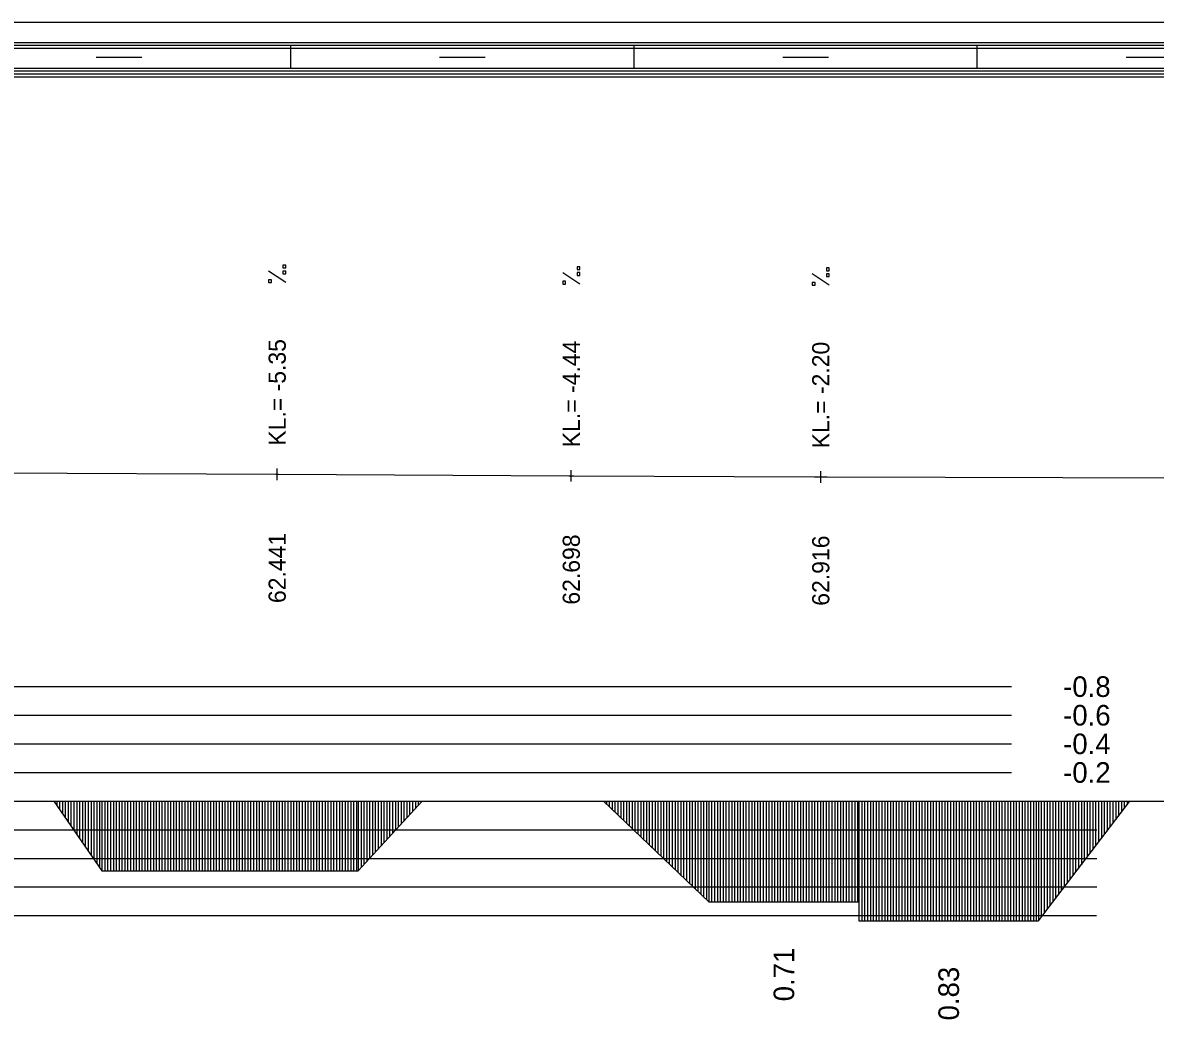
# Model space of a CAD drawing. Extents: x 2 to 10148, y 0 to 380.
# Drawn here: x 6521.6 to 6620.6, y 292.9 to 380 of the extents above; entities that cross this region are included whole.
import ezdxf

# ---------------------------------------------------------------- set-up
doc = ezdxf.new("R2010")
doc.units = 0
for name, color, linetype in [('NIVELETA_CARA', 7, 'Continuous'), ('NIVELETA_TEXT', 7, 'Continuous'), ('RAM', 7, 'Continuous'), ('ZRYCHL_CARA_C', 7, 'Continuous'), ('ZRYCHL_RASTR', 7, 'Continuous'), ('ZRYCHL_TEXT', 7, 'Continuous')]:
    doc.layers.add(name, color=color, linetype=linetype)

msp = doc.modelspace()

# ---------------------------------------------------------------- linework, layer by layer
at = {"layer": 'NIVELETA_CARA'}
for p, q in [((6515.091, 340.688), (6543.696, 340.549)), ((6543.696, 340.549), (6543.818, 340.548)), ((6543.818, 340.048), (6543.818, 341.048)), ((6543.818, 340.548), (6543.941, 340.548)), ((6543.941, 340.548), (6569.292, 340.412)), ((6569.518, 339.911), (6569.518, 340.911)), ((6591.318, 339.814), (6591.318, 340.814)), ((6569.292, 340.412), (6569.518, 340.411)), ((6569.518, 340.411), (6569.745, 340.41)), ((6569.745, 340.41), (6590.759, 340.317)), ((6590.759, 340.317), (6591.318, 340.314)), ((6591.318, 340.314), (6591.878, 340.313)), ((6591.878, 340.313), (6623.097, 340.244))]:
    msp.add_line(p, q, dxfattribs=at)
at = {"layer": 'NIVELETA_TEXT'}
for p, q in [((6544.566, 358.817), (6544.319, 358.817)), ((6544.319, 358.817), (6544.319, 358.574)), ((6544.319, 358.574), (6544.324, 358.569)), ((6544.319, 358.569), (6544.566, 358.569)), ((6544.566, 358.305), (6544.319, 358.305)), ((6544.319, 358.305), (6544.319, 358.063)), ((6544.566, 358.569), (6544.566, 358.817)), ((6544.566, 358.058), (6544.566, 358.305)), ((6570.266, 358.679), (6570.019, 358.679)), ((6570.019, 358.679), (6570.019, 358.436)), ((6570.019, 358.436), (6570.024, 358.432)), ((6570.019, 358.432), (6570.266, 358.432)), ((6570.266, 358.432), (6570.266, 358.679)), ((6592.066, 358.583), (6591.819, 358.583)), ((6591.819, 358.583), (6591.819, 358.34)), ((6591.819, 358.34), (6591.824, 358.335)), ((6591.819, 358.335), (6592.066, 358.335)), ((6592.066, 358.335), (6592.066, 358.583)), ((6544.565, 357.3), (6543.071, 358.291)), ((6543.319, 357.548), (6543.071, 357.548)), ((6543.071, 357.548), (6543.071, 357.305)), ((6543.319, 357.3), (6543.319, 357.548)), ((6544.319, 358.063), (6544.324, 358.058)), ((6544.319, 358.058), (6544.566, 358.058)), ((6570.265, 357.163), (6568.771, 358.154)), ((6569.019, 357.411), (6568.771, 357.411)), ((6568.771, 357.411), (6568.771, 357.168)), ((6569.019, 357.163), (6569.019, 357.411)), ((6570.266, 358.168), (6570.019, 358.168)), ((6570.019, 358.168), (6570.019, 357.925)), ((6570.019, 357.925), (6570.024, 357.92)), ((6570.019, 357.92), (6570.266, 357.92)), ((6570.266, 357.92), (6570.266, 358.168)), ((6592.065, 357.066), (6590.571, 358.057)), ((6590.819, 357.314), (6590.571, 357.314)), ((6590.571, 357.314), (6590.571, 357.071)), ((6590.819, 357.066), (6590.819, 357.314)), ((6592.066, 358.071), (6591.819, 358.071)), ((6591.819, 358.071), (6591.819, 357.828)), ((6591.819, 357.828), (6591.824, 357.824)), ((6591.819, 357.824), (6592.066, 357.824)), ((6592.066, 357.824), (6592.066, 358.071)), ((6543.071, 357.305), (6543.076, 357.3)), ((6543.071, 357.3), (6543.319, 357.3)), ((6568.771, 357.168), (6568.776, 357.163)), ((6568.771, 357.163), (6569.019, 357.163)), ((6590.571, 357.071), (6590.576, 357.066)), ((6590.571, 357.066), (6590.819, 357.066))]:
    msp.add_line(p, q, dxfattribs=at)
at = {"layer": 'RAM'}
for p, q in [((6872.958, 380), (5974.91, 380)), ((6872.958, 378.25), (5974.91, 378.25)), ((6872.958, 378), (5974.91, 378)), ((6872.958, 377.75), (5974.91, 377.75)), ((6545, 376), (6545, 378)), ((6575, 376), (6575, 378)), ((6605, 376), (6605, 378)), ((6528, 377), (6532, 377)), ((6558, 377), (6562, 377)), ((6588, 377), (6592, 377)), ((6618, 377), (6622, 377)), ((6872.958, 376), (5974.91, 376)), ((6872.958, 375.75), (5974.91, 375.75)), ((6872.958, 375.5), (5974.91, 375.5)), ((6872.958, 375.25), (5974.91, 375.25))]:
    msp.add_line(p, q, dxfattribs=at)
at = {"layer": 'ZRYCHL_CARA_C'}
for p, q in [((5974.91, 312), (6872.958, 312)), ((6524.302, 312), (6528.502, 305.919)), ((6524.552, 312), (6524.552, 311.638)), ((6524.802, 312), (6524.802, 311.276)), ((6525.052, 312), (6525.052, 310.914)), ((6525.302, 312), (6525.302, 310.552)), ((6525.552, 312), (6525.552, 310.19)), ((6525.802, 312), (6525.802, 309.828)), ((6526.052, 312), (6526.052, 309.466)), ((6526.302, 312), (6526.302, 309.104)), ((6526.552, 312), (6526.552, 308.742)), ((6526.802, 312), (6526.802, 308.38)), ((6527.052, 312), (6527.052, 308.018)), ((6527.302, 312), (6527.302, 307.656)), ((6527.552, 312), (6527.552, 307.294)), ((6527.802, 312), (6527.802, 306.932)), ((6528.052, 312), (6528.052, 306.57)), ((6528.302, 312), (6528.302, 306.208)), ((6528.502, 312), (6528.502, 305.919)), ((6528.752, 312), (6528.752, 305.919)), ((6529.002, 312), (6529.002, 305.919)), ((6529.252, 312), (6529.252, 305.919)), ((6529.502, 312), (6529.502, 305.919)), ((6529.752, 312), (6529.752, 305.919)), ((6530.002, 312), (6530.002, 305.919)), ((6530.252, 312), (6530.252, 305.919)), ((6530.502, 312), (6530.502, 305.919)), ((6530.752, 312), (6530.752, 305.919)), ((6531.002, 312), (6531.002, 305.919)), ((6531.252, 312), (6531.252, 305.919)), ((6531.502, 312), (6531.502, 305.919)), ((6531.752, 312), (6531.752, 305.919)), ((6532.002, 312), (6532.002, 305.919)), ((6532.252, 312), (6532.252, 305.919)), ((6532.502, 312), (6532.502, 305.919)), ((6532.752, 312), (6532.752, 305.919)), ((6533.002, 312), (6533.002, 305.919)), ((6533.252, 312), (6533.252, 305.919)), ((6533.502, 312), (6533.502, 305.919)), ((6533.752, 312), (6533.752, 305.919)), ((6534.002, 312), (6534.002, 305.919)), ((6534.252, 312), (6534.252, 305.919)), ((6534.502, 312), (6534.502, 305.919)), ((6534.752, 312), (6534.752, 305.919)), ((6535.002, 312), (6535.002, 305.919)), ((6535.252, 312), (6535.252, 305.919)), ((6535.502, 312), (6535.502, 305.919)), ((6535.752, 312), (6535.752, 305.919)), ((6536.002, 312), (6536.002, 305.919)), ((6536.252, 312), (6536.252, 305.919)), ((6536.502, 312), (6536.502, 305.919)), ((6536.752, 312), (6536.752, 305.919)), ((6537.002, 312), (6537.002, 305.919)), ((6537.252, 312), (6537.252, 305.919)), ((6537.502, 312), (6537.502, 305.919)), ((6537.752, 312), (6537.752, 305.919)), ((6538.002, 312), (6538.002, 305.919)), ((6538.252, 312), (6538.252, 305.919)), ((6538.502, 312), (6538.502, 305.919)), ((6538.752, 312), (6538.752, 305.919)), ((6539.002, 312), (6539.002, 305.919)), ((6539.252, 312), (6539.252, 305.919)), ((6539.502, 312), (6539.502, 305.919)), ((6539.752, 312), (6539.752, 305.919)), ((6540.002, 312), (6540.002, 305.919)), ((6540.252, 312), (6540.252, 305.919)), ((6540.502, 312), (6540.502, 305.919)), ((6540.752, 312), (6540.752, 305.919)), ((6541.002, 312), (6541.002, 305.919)), ((6541.252, 312), (6541.252, 305.919)), ((6541.502, 312), (6541.502, 305.919)), ((6541.752, 312), (6541.752, 305.919)), ((6542.002, 312), (6542.002, 305.919)), ((6542.252, 312), (6542.252, 305.919)), ((6542.502, 312), (6542.502, 305.919)), ((6542.752, 312), (6542.752, 305.919)), ((6543.002, 312), (6543.002, 305.919)), ((6543.252, 312), (6543.252, 305.919)), ((6543.502, 312), (6543.502, 305.919)), ((6543.752, 312), (6543.752, 305.919)), ((6544.002, 312), (6544.002, 305.919)), ((6544.252, 312), (6544.252, 305.919)), ((6544.502, 312), (6544.502, 305.919)), ((6544.752, 312), (6544.752, 305.919)), ((6545.002, 312), (6545.002, 305.919)), ((6545.252, 312), (6545.252, 305.919)), ((6545.502, 312), (6545.502, 305.919)), ((6545.752, 312), (6545.752, 305.919)), ((6546.002, 312), (6546.002, 305.919)), ((6546.252, 312), (6546.252, 305.919)), ((6546.502, 312), (6546.502, 305.919)), ((6546.752, 312), (6546.752, 305.919)), ((6547.002, 312), (6547.002, 305.919)), ((6547.252, 312), (6547.252, 305.919)), ((6547.502, 312), (6547.502, 305.919)), ((6547.752, 312), (6547.752, 305.919)), ((6548.002, 312), (6548.002, 305.919)), ((6548.252, 312), (6548.252, 305.919)), ((6548.502, 312), (6548.502, 305.919)), ((6548.752, 312), (6548.752, 305.919)), ((6549.002, 312), (6549.002, 305.919)), ((6549.252, 312), (6549.252, 305.919)), ((6549.502, 312), (6549.502, 305.919)), ((6549.752, 312), (6549.752, 305.919)), ((6550.002, 312), (6550.002, 305.919)), ((6550.252, 312), (6550.252, 305.919)), ((6550.502, 312), (6550.502, 305.919)), ((6550.752, 312), (6550.752, 305.919)), ((6550.895, 312), (6550.895, 305.919)), ((6550.895, 305.919), (6556.495, 312)), ((6551.145, 312), (6551.145, 306.19)), ((6551.395, 312), (6551.395, 306.462)), ((6551.645, 312), (6551.645, 306.733)), ((6551.895, 312), (6551.895, 307.005)), ((6552.145, 312), (6552.145, 307.276)), ((6552.395, 312), (6552.395, 307.548)), ((6552.645, 312), (6552.645, 307.819)), ((6552.895, 312), (6552.895, 308.091)), ((6553.145, 312), (6553.145, 308.362)), ((6553.395, 312), (6553.395, 308.634)), ((6553.645, 312), (6553.645, 308.905)), ((6553.895, 312), (6553.895, 309.177)), ((6554.145, 312), (6554.145, 309.448)), ((6554.395, 312), (6554.395, 309.72)), ((6554.645, 312), (6554.645, 309.991)), ((6554.895, 312), (6554.895, 310.262)), ((6555.145, 312), (6555.145, 310.534)), ((6555.395, 312), (6555.395, 310.805)), ((6555.645, 312), (6555.645, 311.077)), ((6555.895, 312), (6555.895, 311.348)), ((6556.145, 312), (6556.145, 311.62)), ((6556.395, 312), (6556.395, 311.891)), ((6572.335, 312), (6581.535, 303.21)), ((6572.585, 312), (6572.585, 311.761)), ((6572.835, 312), (6572.835, 311.522)), ((6573.085, 312), (6573.085, 311.283)), ((6573.335, 312), (6573.335, 311.045)), ((6573.585, 312), (6573.585, 310.806)), ((6573.835, 312), (6573.835, 310.567)), ((6574.085, 312), (6574.085, 310.328)), ((6574.335, 312), (6574.335, 310.089)), ((6574.585, 312), (6574.585, 309.85)), ((6574.835, 312), (6574.835, 309.611)), ((6575.085, 312), (6575.085, 309.373)), ((6575.335, 312), (6575.335, 309.134)), ((6575.585, 312), (6575.585, 308.895)), ((6575.835, 312), (6575.835, 308.656)), ((6576.085, 312), (6576.085, 308.417)), ((6576.335, 312), (6576.335, 308.178)), ((6576.585, 312), (6576.585, 307.939)), ((6576.835, 312), (6576.835, 307.7)), ((6577.085, 312), (6577.085, 307.462)), ((6577.335, 312), (6577.335, 307.223)), ((6577.585, 312), (6577.585, 306.984)), ((6577.835, 312), (6577.835, 306.745)), ((6578.085, 312), (6578.085, 306.506)), ((6578.335, 312), (6578.335, 306.267)), ((6578.585, 312), (6578.585, 306.028)), ((6578.835, 312), (6578.835, 305.79)), ((6579.085, 312), (6579.085, 305.551)), ((6579.335, 312), (6579.335, 305.312)), ((6579.585, 312), (6579.585, 305.073)), ((6579.835, 312), (6579.835, 304.834)), ((6580.085, 312), (6580.085, 304.595)), ((6580.335, 312), (6580.335, 304.356)), ((6580.585, 312), (6580.585, 304.118)), ((6580.835, 312), (6580.835, 303.879)), ((6581.085, 312), (6581.085, 303.64)), ((6581.335, 312), (6581.335, 303.401)), ((6581.535, 312), (6581.535, 303.21)), ((6581.785, 312), (6581.785, 303.21)), ((6582.035, 312), (6582.035, 303.21)), ((6582.285, 312), (6582.285, 303.21)), ((6582.535, 312), (6582.535, 303.21)), ((6582.785, 312), (6582.785, 303.21)), ((6583.035, 312), (6583.035, 303.21)), ((6583.285, 312), (6583.285, 303.21)), ((6583.535, 312), (6583.535, 303.21)), ((6583.785, 312), (6583.785, 303.21)), ((6584.035, 312), (6584.035, 303.21)), ((6584.285, 312), (6584.285, 303.21)), ((6584.535, 312), (6584.535, 303.21)), ((6584.785, 312), (6584.785, 303.21)), ((6585.035, 312), (6585.035, 303.21)), ((6585.285, 312), (6585.285, 303.21)), ((6585.535, 312), (6585.535, 303.21)), ((6585.785, 312), (6585.785, 303.21)), ((6586.035, 312), (6586.035, 303.21)), ((6586.285, 312), (6586.285, 303.21)), ((6586.535, 312), (6586.535, 303.21)), ((6586.785, 312), (6586.785, 303.21)), ((6587.035, 312), (6587.035, 303.21)), ((6587.285, 312), (6587.285, 303.21)), ((6587.535, 312), (6587.535, 303.21)), ((6587.785, 312), (6587.785, 303.21)), ((6588.035, 312), (6588.035, 303.21)), ((6588.285, 312), (6588.285, 303.21)), ((6588.535, 312), (6588.535, 303.21)), ((6588.785, 312), (6588.785, 303.21)), ((6589.035, 312), (6589.035, 303.21)), ((6589.285, 312), (6589.285, 303.21)), ((6589.535, 312), (6589.535, 303.21)), ((6589.785, 312), (6589.785, 303.21)), ((6590.035, 312), (6590.035, 303.21)), ((6590.285, 312), (6590.285, 303.21)), ((6590.535, 312), (6590.535, 303.21)), ((6590.785, 312), (6590.785, 303.21)), ((6591.035, 312), (6591.035, 303.21)), ((6591.285, 312), (6591.285, 303.21)), ((6591.535, 312), (6591.535, 303.21)), ((6591.785, 312), (6591.785, 303.21)), ((6592.035, 312), (6592.035, 303.21)), ((6592.285, 312), (6592.285, 303.21)), ((6592.535, 312), (6592.535, 303.21)), ((6592.785, 312), (6592.785, 303.21)), ((6593.035, 312), (6593.035, 303.21)), ((6593.285, 312), (6593.285, 303.21)), ((6593.535, 312), (6593.535, 303.21)), ((6593.785, 312), (6593.785, 303.21)), ((6594.035, 312), (6594.035, 303.21)), ((6594.285, 312), (6594.285, 303.21)), ((6594.535, 312), (6594.535, 303.21)), ((6594.655, 312), (6594.655, 301.542)), ((6594.905, 312), (6594.905, 301.542)), ((6595.155, 312), (6595.155, 301.542)), ((6595.405, 312), (6595.405, 301.542)), ((6595.655, 312), (6595.655, 301.542)), ((6595.905, 312), (6595.905, 301.542)), ((6596.155, 312), (6596.155, 301.542)), ((6596.405, 312), (6596.405, 301.542)), ((6596.655, 312), (6596.655, 301.542)), ((6596.905, 312), (6596.905, 301.542)), ((6597.155, 312), (6597.155, 301.542)), ((6597.405, 312), (6597.405, 301.542)), ((6597.655, 312), (6597.655, 301.542)), ((6597.905, 312), (6597.905, 301.542)), ((6598.155, 312), (6598.155, 301.542)), ((6598.405, 312), (6598.405, 301.542)), ((6598.655, 312), (6598.655, 301.542)), ((6598.905, 312), (6598.905, 301.542)), ((6599.155, 312), (6599.155, 301.542)), ((6599.405, 312), (6599.405, 301.542)), ((6599.655, 312), (6599.655, 301.542)), ((6599.905, 312), (6599.905, 301.542)), ((6600.155, 312), (6600.155, 301.542)), ((6600.405, 312), (6600.405, 301.542)), ((6600.655, 312), (6600.655, 301.542)), ((6600.905, 312), (6600.905, 301.542)), ((6601.155, 312), (6601.155, 301.542)), ((6601.405, 312), (6601.405, 301.542)), ((6601.655, 312), (6601.655, 301.542)), ((6601.905, 312), (6601.905, 301.542)), ((6602.155, 312), (6602.155, 301.542)), ((6602.405, 312), (6602.405, 301.542)), ((6602.655, 312), (6602.655, 301.542)), ((6602.905, 312), (6602.905, 301.542)), ((6603.155, 312), (6603.155, 301.542)), ((6603.405, 312), (6603.405, 301.542)), ((6603.655, 312), (6603.655, 301.542)), ((6603.905, 312), (6603.905, 301.542)), ((6604.155, 312), (6604.155, 301.542)), ((6604.405, 312), (6604.405, 301.542)), ((6604.655, 312), (6604.655, 301.542)), ((6604.905, 312), (6604.905, 301.542)), ((6605.155, 312), (6605.155, 301.542)), ((6605.405, 312), (6605.405, 301.542)), ((6605.655, 312), (6605.655, 301.542)), ((6605.905, 312), (6605.905, 301.542)), ((6606.155, 312), (6606.155, 301.542)), ((6606.405, 312), (6606.405, 301.542)), ((6606.655, 312), (6606.655, 301.542)), ((6606.905, 312), (6606.905, 301.542)), ((6607.155, 312), (6607.155, 301.542)), ((6607.405, 312), (6607.405, 301.542)), ((6607.655, 312), (6607.655, 301.542)), ((6607.905, 312), (6607.905, 301.542)), ((6608.155, 312), (6608.155, 301.542)), ((6608.405, 312), (6608.405, 301.542)), ((6608.655, 312), (6608.655, 301.542)), ((6608.905, 312), (6608.905, 301.542)), ((6609.155, 312), (6609.155, 301.542)), ((6609.405, 312), (6609.405, 301.542)), ((6609.655, 312), (6609.655, 301.542)), ((6609.905, 312), (6609.905, 301.542)), ((6610.155, 312), (6610.155, 301.542)), ((6610.34, 312), (6610.34, 301.542)), ((6610.34, 301.542), (6618.34, 312)), ((6610.59, 312), (6610.59, 301.868)), ((6610.84, 312), (6610.84, 302.195)), ((6611.09, 312), (6611.09, 302.522)), ((6611.34, 312), (6611.34, 302.849)), ((6611.59, 312), (6611.59, 303.176)), ((6611.84, 312), (6611.84, 303.503)), ((6612.09, 312), (6612.09, 303.829)), ((6612.34, 312), (6612.34, 304.156)), ((6612.59, 312), (6612.59, 304.483)), ((6612.84, 312), (6612.84, 304.81)), ((6613.09, 312), (6613.09, 305.137)), ((6613.34, 312), (6613.34, 305.463)), ((6613.59, 312), (6613.59, 305.79)), ((6613.84, 312), (6613.84, 306.117)), ((6614.09, 312), (6614.09, 306.444)), ((6614.34, 312), (6614.34, 306.771)), ((6614.59, 312), (6614.59, 307.098)), ((6614.84, 312), (6614.84, 307.424)), ((6615.09, 312), (6615.09, 307.751)), ((6615.34, 312), (6615.34, 308.078)), ((6615.59, 312), (6615.59, 308.405)), ((6615.84, 312), (6615.84, 308.732)), ((6616.09, 312), (6616.09, 309.059)), ((6616.34, 312), (6616.34, 309.385)), ((6616.59, 312), (6616.59, 309.712)), ((6616.84, 312), (6616.84, 310.039)), ((6617.09, 312), (6617.09, 310.366)), ((6617.34, 312), (6617.34, 310.693)), ((6617.59, 312), (6617.59, 311.02)), ((6617.84, 312), (6617.84, 311.346)), ((6618.09, 312), (6618.09, 311.673)), ((6528.502, 305.919), (6550.895, 305.919)), ((6581.535, 303.21), (6594.655, 303.21)), ((6594.655, 303.21), (6594.655, 301.542)), ((6594.655, 301.542), (6610.34, 301.542))]:
    msp.add_line(p, q, dxfattribs=at)
at = {"layer": 'ZRYCHL_RASTR'}
for p, q in [((6202.029, 322), (6608, 322)), ((6201.931, 319.5), (6608, 319.5)), ((6201.95, 317), (6608, 317)), ((6202.029, 314.5), (6608, 314.5)), ((6412, 309.5), (6615.433, 309.5)), ((6412, 307), (6615.433, 307)), ((6412, 304.5), (6615.442, 304.5)), ((6412, 302), (6615.419, 302))]:
    msp.add_line(p, q, dxfattribs=at)

# ---------------------------------------------------------------- texts
at = {"layer": 'NIVELETA_TEXT'}
for s, p in [('KL.= -5.35', (6544.569, 343.048)), ('KL.= -4.44', (6570.269, 342.911)), ('KL.= -2.20', (6592.069, 342.814)), ('62.441', (6544.569, 329.298)), ('62.698', (6570.269, 329.161)), ('62.916', (6592.069, 329.064))]:
    msp.add_text(s, height=1.5, rotation=90, dxfattribs=at).set_placement(p)
at = {"layer": 'ZRYCHL_TEXT'}
for s, p in [('-0.8', (6612.5, 321.1)), ('-0.6', (6612.5, 318.6)), ('-0.4', (6612.5, 316.1)), ('-0.2', (6612.5, 313.6))]:
    msp.add_text(s, height=1.8, dxfattribs=at).set_placement(p)
for s, p in [('0.71', (6588.995, 294.51)), ('0.83', (6603.397, 292.842))]:
    msp.add_text(s, height=1.8, rotation=90, dxfattribs=at).set_placement(p)

doc.saveas('drawing.dxf')
